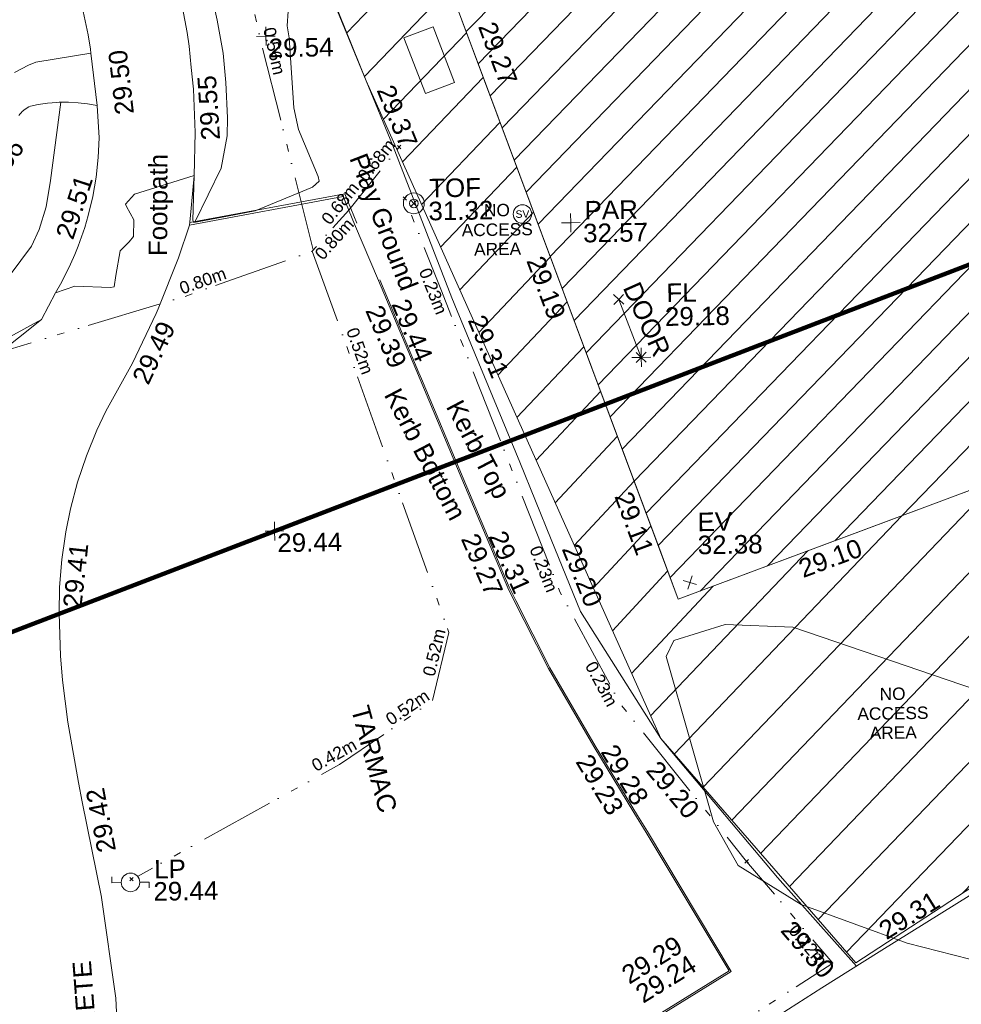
# Model space of a CAD drawing. Header units: millimetres. Extents: x -290717 to 520720, y -103372 to 287762.
# Tile 323 of 375: x 341190 to 360209, y 91078 to 110970. Entities that reach past the tile are written whole.
import ezdxf

# ---------------------------------------------------------------- set-up
doc = ezdxf.new("R2010")
doc.units = ezdxf.units.MM
doc.linetypes.add('IMPORT-HIDDEN2 _3_', pattern=[4762.5, 3175, -1587.5])
doc.linetypes.add('IMPORT-UG_ELEC_STREET LIGHTING_QLB2 _2_', pattern=[2700, 1500, -300.0000000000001, 0, -250, 150, -300.0000000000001, 0, -200])
for name, color, linetype, lineweight, true_color in [('00__TOPO__TOP_OF_FENCE_SYMBOL', 7, 'Continuous', 9, 0x666666), ('00_TOPO_EAVE', 7, 'Continuous', 9, 0x666666), ('00_TOPO_FURN_LAMP_POST', 7, 'Continuous', 9, 0x666666), ('00_TOPO_LEVEL_FLOOR', 7, 'Continuous', 9, 0x666666), ('00_TOPO_SERV_STOP_VALVE', 7, 'Continuous', 9, 0x666666), ('00_UAV_BUILDING_HATCH', 7, 'Continuous', 9, 0x999999), ('00_UAV_BUILDING_OUTLINE', 5, 'Continuous', 9, 0x0000ff), ('00_UAV_EAVE', 7, 'Continuous', 9, 0x666666), ('00_UAV_FENCE', 7, 'Continuous', 9, 0x264c2f), ('00_UAV_FOOTPATH', 7, 'Continuous', 9, 0xa50000), ('00_UAV_FORM_LINES', 7, 'Continuous', 9, 0x666666), ('00_UAV_FURN_LAMP_POST', 7, 'Continuous', 9, 0xa50000), ('00_UAV_INT_DOOR', 7, 'Continuous', 9, 0x7f4f3f), ('00_UAV_KERB_BOTTOM', 1, 'Continuous', 9, 0xff0000), ('00_UAV_KERB_TOP', 7, 'Continuous', 9, 0xa500a5), ('00_UAV_LEVEL_FLOOR', 7, 'Continuous', 9, 0x666666), ('00_UAV_LEVEL_SPOT', 7, 'Continuous', 9, 0x666666), ('00_UAV_PARAPET', 7, 'Continuous', 9, 0x666666), ('00_UAV_PLAY_GROUND', 3, 'Continuous', 9, 0x00ff00), ('00_UAV_SERV_IC', 5, 'Continuous', 9, 0x0000ff), ('00_UAV_TOP_OF_FENCE', 6, 'Continuous', 9, 0xff00ff), ('00_UAV_TREE_LINE', 7, 'Continuous', 9, 0x52a552), ('01_DTM_CONTOUR_MNR', 7, 'Continuous', 9, 0xa5a552), ('12333-PUM-2D-U-0001-C01 - Rev2_REVIT IMPORT_dwg', 7, 'Continuous', 9, 0x767676), ('A_RHA_Line', 7, 'Continuous', 9, 0x00a600), ('PUM-CHAMBER EXTENTS', 6, 'IMPORT-HIDDEN2 _3_', 9, 0xff00ff), ('PUM-ELECTRIC-SL-QLB2', 7, 'IMPORT-UG_ELEC_STREET LIGHTING_QLB2 _2_', 9, 0xff7f7f), ('PUM-UNABLE TO SURVEY', 190, 'Continuous', 9, 0x7f00ff)]:
    doc.layers.add(name, color=color, linetype=linetype, lineweight=lineweight, true_color=true_color)
for name, color, linetype, lineweight in [('00_UAV_SURFACE', 7, 'Continuous', 9), ('00_UAV_SURVEY_TEXT', 7, 'Continuous', 9), ('GEN-TEXT', 7, 'Continuous', 9)]:
    doc.layers.add(name, color=color, linetype=linetype, lineweight=lineweight)
doc.styles.add('Arial_1', font='arial.ttf', dxfattribs={"height": 250})
doc.styles.add('Swis721 Lt BT', font='swissl.ttf', dxfattribs={"height": 399.9999999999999})
doc.styles.add('Swis721 Lt BT_2', font='swissl.ttf', dxfattribs={"height": 375})

# ---------------------------------------------------------------- blocks, each defined once
blk = doc.blocks.new('12333-PUM-2D-U-0001-C01 - Rev2_REVIT IMPORT_dwg_MSL_Eaves_SYM_1-V74-Site Location Plan Existing')
at = {"layer": '00_TOPO_EAVE', "color": 254, "true_color": 0xcccccc}
for p, q in [((356.5791934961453, -116.0873754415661), (-356.5791934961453, 116.0873754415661)), ((-116.0873754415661, -356.5791934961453), (116.0873754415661, 356.5791934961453))]:
    blk.add_line(p, q, dxfattribs=at)
blk = doc.blocks.new('12333-PUM-2D-U-0001-C01 - Rev2_REVIT IMPORT_dwg_MSL_Lamp_Post_SYM-2077240-Site Location Plan Existing')
at = {"layer": '00_TOPO_FURN_LAMP_POST', "color": 254, "true_color": 0xcccccc, "flags": 128}
for points in [[(-500.1060478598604, 0), (-1000.212095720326, 0), (-1000.212095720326, 316.7338303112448)], [(500.1060478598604, 0), (1000.21209571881, 0), (1000.21209571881, -316.7338303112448)]]:
    blk.add_lwpolyline(points, dxfattribs=at)
at = {"layer": '00_TOPO_FURN_LAMP_POST', "color": 254, "true_color": 0xcccccc}
blk.add_circle((0, 0), 500.1060478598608, dxfattribs=at)
blk = doc.blocks.new('12333-PUM-2D-U-0001-C01 - Rev2_REVIT IMPORT_dwg_MSL_Parapet_SYM-V111-Site Location Plan Existing')
at = {"layer": '00_UAV_PARAPET', "color": 254, "true_color": 0xcccccc, "flags": 128}
for points in [[(0, -500.0000000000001), (0, 0), (-500.0000000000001, 0)], [(500.0000000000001, 0), (0, 0), (0, 500.0000000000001)]]:
    blk.add_lwpolyline(points, dxfattribs=at)
blk = doc.blocks.new('12333-PUM-2D-U-0001-C01 - Rev2_REVIT IMPORT_dwg_MSL_Sluice_Valve_SYM-2077246-Site Location Plan Existing')
at = {"layer": '00_TOPO_SERV_STOP_VALVE', "color": 254, "true_color": 0xcccccc}
blk.add_circle((0, 0), 500.0000000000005, dxfattribs=at)
at = {"layer": '00_TOPO_SERV_STOP_VALVE', "insert": (0, 198.9876086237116), "char_height": 399.9999999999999, "width": 785.1100955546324, "attachment_point": 2, "line_spacing_factor": 1.005061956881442, "style": 'Swis721 Lt BT'}
blk.add_mtext('SV', dxfattribs=at)
blk = doc.blocks.new('12333-PUM-2D-U-0001-C01 - Rev2_REVIT IMPORT_dwg_MSL_Node_LineworkTOF-2077248-Site Location Plan Existing')
at = {"layer": '00__TOPO__TOP_OF_FENCE_SYMBOL', "color": 254, "true_color": 0xcccccc, "flags": 128}
for points in [[(165.3591892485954, 165.3591892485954), (0, 0), (-165.3591892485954, 165.3591892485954)], [(165.3591892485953, -165.3591892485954), (0, 0), (-165.3591892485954, -165.3591892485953)]]:
    blk.add_lwpolyline(points, dxfattribs=at)
at = {"layer": '00__TOPO__TOP_OF_FENCE_SYMBOL', "color": 254, "true_color": 0xcccccc}
for radius in [562.5594001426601, 233.853208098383]:
    blk.add_circle((0, 0), radius, dxfattribs=at)
blk = doc.blocks.new('12333-PUM-2D-U-0001-C01 - Rev2_REVIT IMPORT_dwg_MSL_FLlvl_SYM-V141-Site Location Plan Existing')
at = {"layer": '00_TOPO_LEVEL_FLOOR', "color": 254, "true_color": 0xcccccc, "flags": 128}
for points in [[(0, -38.9261101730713), (0, 0), (-38.9261101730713, 0)], [(38.9261101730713, 0), (0, 0), (0, 38.9261101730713)]]:
    blk.add_lwpolyline(points, dxfattribs=at)
blk = doc.blocks.new('12333-PUM-2D-U-0001-C01 - Rev2_REVIT IMPORT_dwg_MSL_Node_Linework-V165-Site Location Plan Existing')
at = {"layer": '00_UAV_INT_DOOR', "color": 9, "true_color": 0xd4c4bf, "flags": 128}
for points in [[(530.3860888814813, 530.3860888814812), (0, 0), (-530.3860888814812, 530.3860888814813)], [(530.3860888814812, -530.3860888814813), (0, 0), (-530.3860888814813, -530.3860888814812)]]:
    blk.add_lwpolyline(points, dxfattribs=at)
blk = doc.blocks.new('12333-PUM-2D-U-0001-C01 - Rev2_REVIT IMPORT_dwg_UAV-2077255-Site Location Plan Existing')
at = {"layer": '00_UAV_LEVEL_SPOT', "color": 254, "true_color": 0xcccccc, "flags": 128}
for points in [[(0, -500.0000000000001), (0, 0), (-500.0000000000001, 0)], [(500.0000000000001, 0), (0, 0), (0, 500.0000000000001)]]:
    blk.add_lwpolyline(points, dxfattribs=at)
blk = doc.blocks.new('12333-PUM-2D-U-0001-C01 - Rev2_REVIT IMPORT_dwg_MGS62954_T2_Galway_ITM_3d_Rev1-2077680-Site Location Plan Existing')
at = {"layer": '00_UAV_BUILDING_HATCH', "true_color": 0xcccccc}
h = blk.add_hatch(dxfattribs=at)
h.set_pattern_fill('FP_1', color=254, style=0, pattern_type=2)
h.set_pattern_definition([(45, (0, 0), (-441.9417382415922, 441.9417382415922), [])])
h.paths.add_polyline_path([(534258130.3624688, 725648483.3139625), (534277656.3624687, 725655386.3139623), (534278388.3624687, 725653331.3139625), (534295255.4606528, 725659853.892727), (534294221.4606528, 725663214.8927271), (534296151.4606527, 725663830.8927269), (534296560.4606526, 725662667.892727), (534309422.4606529, 725667184.8927269), (534307379.4606526, 725673087.8927273), (534303370.4606528, 725671653.8927271), (534300995.5869049, 725678397.3035644), (534310510.4335188, 725681741.4081918), (534314220.5869049, 725671576.3035644), (534326500.5869049, 725675858.3035647), (534324518.5869049, 725681362.3035645), (534326113.5869048, 725681952.3035645), (534324160.5869049, 725687672.3035644), (534318720.5869049, 725685739.3035644), (534311382.5869049, 725706099.3035645), (534306310.324325, 725704323.4114221), (534306355.1088055, 725704192.7557818), (534273124.3649247, 725692215.3564034), (534273147.722073, 725692180.3999606), (534273192.9489231, 725691953.0292308), (534273147.722073, 725691725.6585009), (534273018.9269006, 725691532.9029037), (534272826.1713033, 725691404.1077312), (534272598.8005735, 725691358.8808811), (534272359.2318197, 725691412.2581903), (534272168.7586477, 725691547.7426457), (534272046.0540514, 725691744.8881879), (534272030.8694313, 725691821.2264285), (534266685.9286339, 725689894.7426034), (534268524.9398829, 725684612.5737505), (534268047.9286339, 725684437.7426035), (534269413.1688387, 725680562.3524156), (534277645.4188778, 725683533.3784788), (534277949.5529158, 725682690.6704742), (534281834.7170619, 725684092.8295298), (534281561.9286339, 725684932.7426034), (534287959.9286339, 725687070.7426034), (534294707.928634, 725667896.7426034), (534289312.3624687, 725665760.3139626), (534287625.3624685, 725670664.3139626), (534264563.3624687, 725662495.3139625), (534260945.3624687, 725672663.3139623), (534250837.3624687, 725669091.3139623), (534258126.7857321, 725648493.4208302)])
h.paths.add_polyline_path([(534297904.5869049, 725687834.3035645), (534296489.5869049, 725693151.3035643), (534301799.5869049, 725695024.3035643), (534303779.5869048, 725689436.3035644), (534301175.8806049, 725688726.3227148)])
at = {"layer": '00_UAV_BUILDING_OUTLINE', "color": 254, "true_color": 0xcccccc, "flags": 128}
blk.add_lwpolyline([(534266623.8804026, 725651486.0157087), (534261909.8111722, 725649819.4572792), (534258130.3624686, 725648483.3139625), (534257799.6871737, 725649417.7108471), (534256131.8164296, 725654130.6520636), (534254463.9456857, 725658843.5932801), (534252796.0749417, 725663556.5344967), (534251128.2041978, 725668269.4757131), (534250837.3624687, 725669091.3139623), (534254727.8519678, 725670466.1485975), (534259440.0501462, 725672131.3614875), (534260945.3624686, 725672663.3139623), (534262086.0751001, 725669457.4637592), (534263762.238277, 725664746.7873683), (534264563.3624687, 725662495.3139625)], dxfattribs=at)
at = {"layer": '00_UAV_FENCE', "color": 254, "true_color": 0xcccccc, "flags": 128}
for points in [[(534248430.8741636, 725668401.7106274), (534249468.7809302, 725665710.5499718), (534250224.7017854, 725663734.8294015), (534250405.7809303, 725663261.5499718), (534251409.7809302, 725660599.5499718), (534252009.6354766, 725659065.8678071), (534252519.7809302, 725657761.5499718), (534253664.7809302, 725654650.5499719), (534253768.4322459, 725654386.4445233), (534254976.7809302, 725651307.5499718), (534255586.8824955, 725649731.9730554), (534256152.7809302, 725648270.5499719), (534257725.7809302, 725645674.5499718), (534257975.8132366, 725645365.8841685), (534260032.7809302, 725642826.5499718), (534261161.3298785, 725641515.9540868), (534261597.8993509, 725641008.9613199)], [(534260043.9762816, 725640057.6276104), (534260889.9762816, 725640584.6276104), (534262062.2759603, 725641287.311691), (534264259.9762816, 725642604.6276104)]]:
    blk.add_lwpolyline(points, dxfattribs=at)
at = {"layer": '00_UAV_FOOTPATH', "color": 254, "true_color": 0xcccccc, "flags": 128}
for points in [[(534244900.7809302, 725666512.5499717), (534245487.7809302, 725664025.5499718), (534245971.0973221, 725662038.7986877), (534245984.7809303, 725661982.5499718), (534246226.7152734, 725661044.1647745), (534246409.2505204, 725660092.4400829), (534246452.7809302, 725659801.5499718), (534246461.3332835, 725659722.3693131), (534245347.7809302, 725659559.5499717), (534245197.5388834, 725659500.2018363), (534245051.3198054, 725659431.5370349), (534244909.700756, 725659353.8265557)], [(534248266.6973364, 725660969.4735988), (534248411.7189083, 725660106.5885395), (534248446.7809302, 725659827.5499717), (534248482.8605052, 725659396.3908409), (534248519.7451705, 725658955.6106956), (534248537.8159123, 725658080.8105296), (534248500.9218389, 725657206.6019107), (534248409.208554, 725656336.4349409), (534248391.7809301, 725656213.5499717), (534248156.8663293, 725655556.4457585), (534247730.352124, 725654531.9220282), (534247729.7809302, 725654530.5499719), (534247687.8918599, 725654438.9100708), (534247191.5612284, 725653444.6666361), (534246633.7809303, 725652483.5499717), (534246446.5492439, 725652103.1844008), (534246227.2473658, 725651587.6975677), (534246040.745916, 725651059.4578509), (534245887.7809302, 725650520.5499719), (534245785.0458581, 725650058.0584512), (534245769.7290698, 725649963.5083421), (534245695.4638267, 725649505.0710654), (534245640.7809302, 725648947.5499718), (534245620.4577109, 725648411.3099725), (534245631.7809302, 725647555.5499718), (534245662.8166471, 725647061.9876536), (534245758.7809303, 725646211.5499718), (534245953.4466474, 725644994.5119804), (534246016.7809302, 725644598.5499717), (534246375.7809302, 725642668.5499718), (534246376.672755, 725642662.798964), (534246627.7809302, 725640620.5499718), (534246650.8454598, 725640048.6374254)], [(534243479.6066167, 725652906.3746083), (534245367.6066167, 725654358.3746083), (534245661.6066167, 725654890.3746083), (534245791.0927507, 725655110.5416024), (534245974.7059985, 725655463.1892549), (534246062.6032214, 725655661.4970144), (534246135.8139983, 725655826.670209), (534246273.7809303, 725656199.5499719), (534246348.9024624, 725656439.7732394), (534246447.9518553, 725656824.8231184), (534246522.6283147, 725657215.3325524), (534246572.637127, 725657609.7603791), (534246597.7809301, 725658006.5499718), (534246565.647172, 725658659.2942924), (534246376.7642629, 725658697.1661069), (534246185.8760799, 725658723.1031342), (534245993.7359716, 725658737.0030123), (534245801.1022278, 725658738.810885), (534245757.7809302, 725658737.5499718), (534245565.5784456, 725658724.5410256), (534245374.5720673, 725658699.4892558), (534245221.7809302, 725658670.5499718), (534245188.5342168, 725658655.6671675), (534245156.287607, 725658638.7261528), (534245125.1683637, 725658619.7937859), (534245095.2993004, 725658598.9447843), (534245081.7809302, 725658588.5499717), (534245053.9592972, 725658565.0383031), (534245027.668874, 725658539.8260945), (534245003.0134165, 725658513.0128473), (534244980.0902286, 725658484.7043806)]]:
    blk.add_lwpolyline(points, dxfattribs=at)
at = {"layer": '00_UAV_FORM_LINES', "color": 254, "true_color": 0xcccccc, "flags": 128}
for points in [[(534248507.3121759, 725656283.6207765), (534249053.3625001, 725657354.3140001), (534249180.3625001, 725657999.3140001), (534249198.3625, 725658368.3140001), (534249177.3625, 725659078.314), (534249129.3625001, 725659671.3140001), (534249021.3625, 725660339.314), (534248425.3625001, 725663245.3140001), (534247888.3625001, 725665370.314), (534247372.3625, 725667219.314)], [(534233941.9390433, 725654505.8809636), (534234781.3695002, 725652566.5445001), (534234947.3695001, 725652057.5445001), (534235159.3695002, 725651858.5445001), (534235521.3695001, 725651673.5445001), (534236492.3695002, 725651398.5445001), (534237861.3695001, 725651383.5445), (534238629.3695002, 725651420.5445), (534239103.3695002, 725651479.5445001), (534240588.3695002, 725652140.5445002), (534242076.3695002, 725653070.5445001), (534243948.3695002, 725654510.5445001), (534244523.3695002, 725654988.5445001), (534245191.3695001, 725655845.5445001), (534245353.3695002, 725656177.5445), (534245499.3695001, 725656634.5445), (534245597.3695001, 725657164.5445001), (534245832.453704, 725658738.5166506)]]:
    blk.add_lwpolyline(points, dxfattribs=at)
at = {"layer": '00_UAV_INT_DOOR', "color": 254, "true_color": 0xcccccc}
blk.add_line((534257467.3715001, 725653380.701), (534257032.3715001, 725654559.701), dxfattribs=at)
at = {"layer": '00_UAV_KERB_BOTTOM', "color": 254, "true_color": 0xcccccc, "flags": 128}
for points in [[(534251722.7809301, 725656173.5499719), (534251504.7809302, 725656735.5499718), (534248391.7809301, 725656213.5499717)], [(534245828.7150481, 725635353.615965), (534246836.7809302, 725633598.5499718), (534248204.7809303, 725634421.5499718), (534249382.5470678, 725635139.4384906), (534250071.7809302, 725635559.5499717), (534251947.7809302, 725636691.5499718), (534253654.2086415, 725637736.703389), (534253854.7809303, 725637859.5499718), (534255556.7809302, 725638891.5499718), (534257279.7809302, 725639918.5499718), (534257939.6059797, 725640310.8170975), (534259025.7809302, 725640956.5499718), (534257398.7809303, 725643783.5499718), (534257159.2221608, 725644193.2538966), (534256373.7809303, 725645536.5499718), (534255483.7809302, 725647128.5499719), (534254778.6215464, 725648586.8266826), (534254689.7809302, 725648770.5499719), (534253798.7809301, 725650991.5499719), (534252995.7809302, 725653012.5499717), (534252911.4249098, 725653222.8136168), (534252187.7809304, 725655026.5499719)]]:
    blk.add_lwpolyline(points, dxfattribs=at)
at = {"layer": '00_UAV_KERB_TOP', "color": 254, "true_color": 0xcccccc, "flags": 128}
for points in [[(534251769.3967128, 725656191.6322505), (534251536.6707706, 725656791.595459), (534248399.1461148, 725656265.483069)], [(534245815.0117987, 725635317.2403811), (534246826.0141058, 725633557.0620041), (534248220.3207284, 725634395.8882836), (534249366.8436697, 725635094.7330115), (534250087.3376742, 725635533.8986126), (534251963.3652277, 725636665.9152387), (534253638.5560293, 725637691.9366634), (534253870.3927044, 725637833.9320679), (534255572.2383621, 725638865.838483), (534257295.1261945, 725639892.7716253), (534257923.6952599, 725640266.4570146), (534259066.5364615, 725640945.8780724), (534257424.7308066, 725643798.6036943), (534257233.4300205, 725644125.7746973), (534256399.8251889, 725645551.4422771), (534255510.4013376, 725647142.4116832), (534254846.2623406, 725648515.8578206), (534254717.2390729, 725648782.6792384), (534253826.6424874, 725651002.6736449), (534253023.642387, 725653023.6738973), (534252973.2528518, 725653149.2735559), (534252215.6237752, 725655037.720289)]]:
    blk.add_lwpolyline(points, dxfattribs=at)
at = {"layer": '00_UAV_PLAY_GROUND', "color": 254, "true_color": 0xcccccc}
blk.add_line((534252187.7809302, 725655026.5499719), (534251722.7809301, 725656173.5499719), dxfattribs=at)
at = {"layer": '00_UAV_SERV_IC', "color": 254, "true_color": 0xcccccc, "flags": 128}
blk.add_lwpolyline([(534253379.7809301, 725660134.5499719), (534253791.7809302, 725659000.5499717), (534253200.2046114, 725658785.6210093), (534252788.2046112, 725659919.6210093)], close=True, dxfattribs=at)
at = {"layer": '00_UAV_SURFACE', "color": 254, "true_color": 0xcccccc}
blk.add_line((534246565.647172, 725658659.2942924), (534246461.3332832, 725659722.3693129), dxfattribs=at)
at = {"layer": '00_UAV_TREE_LINE', "color": 254, "true_color": 0xcccccc, "flags": 128}
blk.add_lwpolyline([(534265237.9762816, 725646140.6276104), (534260432.9762816, 725647876.6276104), (534259066.9762816, 725647952.6276104), (534258028.9762816, 725647647.6276103), (534257867.9762816, 725647330.6276104), (534258764.9762816, 725643970.6276104), (534259246.9762816, 725643083.6276103), (534260501.9762816, 725642275.6276104), (534262633.9762816, 725641455.6276104), (534264836.9762816, 725640849.6276104)], dxfattribs=at)
at = {"layer": '01_DTM_CONTOUR_MNR', "color": 254, "true_color": 0xcccccc, "flags": 128}
blk.add_lwpolyline([(534250462.2112573, 725660496.8932749), (534250432.9417206, 725660201.4630703), (534250467.3971232, 725659957.5083531), (534250536.1120922, 725658544.0515084), (534250625.2346447, 725658108.1345985), (534251007.1423661, 725657149.7927614), (534251025.2369465, 725657053.9251251), (534250887.6179894, 725656936.7204523), (534249720.0000001, 725656480), (534249160.0000001, 725656380), (534248480.0000001, 725656262.5000002), (534248456.6666668, 725656312.0000001), (534248500.0000001, 725657210.0000001), (534247293.8751927, 725656859.6771591), (534247104.8332278, 725656659.6326791), (534247122.7781284, 725656608.4563618), (534247270.1596092, 725656336.2565147), (534247257.1513473, 725655998.9540414), (534247163.7124712, 725655897.3672055), (534246979.7681704, 725655717.7537595), (534246885.4450472, 725655220.5166284), (534246850.6073753, 725654994.6790576), (534246776.7802693, 725654981.5605382), (534246054.0828601, 725655016.8760442), (534245660.0000001, 725654890), (534245370.0000001, 725654360), (534243639.0616714, 725653451.4865408)], dxfattribs=at)
for name, p, xscale, yscale, zscale in [('12333-PUM-2D-U-0001-C01 - Rev2_REVIT IMPORT_dwg_UAV-2077255-Site Location Plan Existing', (534250000.0000001, 725660000), 0.375, 0.375, 0.375), ('12333-PUM-2D-U-0001-C01 - Rev2_REVIT IMPORT_dwg_MSL_Node_LineworkTOF-2077248-Site Location Plan Existing', (534252929.1936294, 725656572.7624074), 0.375, 0.375, 0.375), ('12333-PUM-2D-U-0001-C01 - Rev2_REVIT IMPORT_dwg_MSL_Sluice_Valve_SYM-2077246-Site Location Plan Existing', (534255118.7809302, 725656318.5499719), 0.375, 0.375, 0.375), ('12333-PUM-2D-U-0001-C01 - Rev2_REVIT IMPORT_dwg_MSL_Parapet_SYM-V111-Site Location Plan Existing', (534256090.854, 725656125.3760002), 0.375, 0.375, 0.375), ('12333-PUM-2D-U-0001-C01 - Rev2_REVIT IMPORT_dwg_MSL_Node_Linework-V165-Site Location Plan Existing', (534257032.3715001, 725654559.701), 0.19, 0.19, 0.19), ('12333-PUM-2D-U-0001-C01 - Rev2_REVIT IMPORT_dwg_MSL_FLlvl_SYM-V141-Site Location Plan Existing', (534257467.3715001, 725653380.701), 4.94, 4.94, 4.94), ('12333-PUM-2D-U-0001-C01 - Rev2_REVIT IMPORT_dwg_MSL_Node_Linework-V165-Site Location Plan Existing', (534257467.3715001, 725653380.701), 0.19, 0.19, 0.19), ('12333-PUM-2D-U-0001-C01 - Rev2_REVIT IMPORT_dwg_UAV-2077255-Site Location Plan Existing', (534250000.0000001, 725650000.0000001), 0.375, 0.375, 0.375), ('12333-PUM-2D-U-0001-C01 - Rev2_REVIT IMPORT_dwg_MSL_Eaves_SYM_1-V74-Site Location Plan Existing', (534258372.3625, 725648818.3140001), 0.375, 0.375, 0.375), ('12333-PUM-2D-U-0001-C01 - Rev2_REVIT IMPORT_dwg_MSL_Lamp_Post_SYM-2077240-Site Location Plan Existing', (534246968.6707792, 725642955.6024221), 0.375, 0.375, 0.375)]:
    blk.add_blockref(name, p, dxfattribs=dict(xscale=xscale, yscale=yscale, zscale=zscale))
at = {"layer": '00_UAV_BUILDING_OUTLINE', "color": 251, "true_color": 0x666666, "char_height": 375, "width": 1495.902363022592, "attachment_point": 1, "line_spacing_factor": 1.005061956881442, "style": 'Swis721 Lt BT_2'}
for s, insert, rotation in [('29.27', (534254638.2794458, 725660250.5989398), 289.4884483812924), ('29.19', (534255530.688763, 725655502.8662097), 289.48844837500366), ('29.11', (534257226.0777968, 725650712.1659193), 289.4884483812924), ('29.10', (534260534.5228245, 725649217.7541795), 19.46995950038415)]:
    blk.add_mtext(s, dxfattribs=dict(at, insert=insert, rotation=rotation))
at = {"layer": '00_UAV_EAVE', "char_height": 375, "attachment_point": 1, "line_spacing_factor": 1.005061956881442, "style": 'Swis721 Lt BT_2'}
for s, insert, width in [('EV', (534258546.4499865, 725650223.915723), 736.078940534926), ('32.38', (534258541.7815832, 725649757.1650988), 1495.902363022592)]:
    blk.add_mtext(s, dxfattribs=dict(at, insert=insert, width=width))
at = {"layer": '00_UAV_FENCE', "color": 251, "true_color": 0x666666, "char_height": 375, "width": 1495.902363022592, "attachment_point": 1, "line_spacing_factor": 1.005061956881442, "style": 'Swis721 Lt BT_2'}
for s, insert, rotation in [('29.37', (534252561.905957, 725659013.4304047), 291.3614871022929), ('29.31', (534254320.7633297, 725654334.6493667), 291.4281137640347), ('29.20', (534256138.9723777, 725649677.6671951), 291.16761078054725), ('29.20', (534257687.3461792, 725645263.0703532), 309.0089302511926), ('29.31', (534262022.0971659, 725641840.6091056), 30.93874746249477), ('29.30', (534260349.513054, 725641986.049432), 309.75425319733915)]:
    blk.add_mtext(s, dxfattribs=dict(at, insert=insert, rotation=rotation))
at = {"layer": '00_UAV_FOOTPATH', "color": 251, "true_color": 0x666666, "char_height": 375, "attachment_point": 1, "line_spacing_factor": 1.005061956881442, "style": 'Swis721 Lt BT_2'}
for s, insert, width, rotation in [('29.55', (534248663.9081225, 725657911.0539404), 1495.902363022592, 92.77613844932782), ('29.56', (534244015.7596895, 725657009.4785087), 1495.902363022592, 53.05246521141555), ('Footpath', (534247552.8283846, 725655599.5788211), 2436.183848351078, 88.75934442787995), ('29.51', (534245677.2485616, 725656060.5636137), 1495.902363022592, 70.78394363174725), ('29.49', (534247165.3580082, 725653144.4394939), 1495.902363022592, 63.675050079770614), ('29.41', (534245699.0198194, 725648549.4214095), 1495.902363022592, 82.72636863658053), ('29.42', (534246318.8913576, 725643542.4463543), 1495.902363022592, 99.9558646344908)]:
    blk.add_mtext(s, dxfattribs=dict(at, insert=insert, width=width, rotation=rotation))
at = {"layer": '00_UAV_FURN_LAMP_POST', "color": 251, "true_color": 0x666666, "char_height": 375, "attachment_point": 1, "line_spacing_factor": 1.005061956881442, "style": 'Swis721 Lt BT_2'}
for s, insert, width in [('LP', (534247449.6235641, 725643401.3917062), 707.5855621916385), ('29.44', (534247427.0800527, 725642950.8296078), 1495.902363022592)]:
    blk.add_mtext(s, dxfattribs=dict(at, insert=insert, width=width))
at = {"layer": '00_UAV_INT_DOOR', "color": 251, "true_color": 0x666666, "insert": (534257459.7910674, 725654945.1849226), "char_height": 375, "width": 1790.333939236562, "attachment_point": 1, "rotation": 293.09251671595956, "line_spacing_factor": 1.005061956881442, "style": 'Swis721 Lt BT_2'}
blk.add_mtext('DOOR', dxfattribs=at)
at = {"layer": '00_UAV_KERB_BOTTOM', "color": 251, "true_color": 0x666666, "char_height": 375, "attachment_point": 1, "line_spacing_factor": 1.005061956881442, "style": 'Swis721 Lt BT_2'}
for s, insert, width, rotation in [('29.39', (534252254.0247321, 725654568.9752494), 1495.902363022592, 291.86024476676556), ('Kerb Bottom', (534252585.4676135, 725652885.0024077), 3414.456504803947, 296.70274944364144), ('29.27', (534254101.6027344, 725649925.5058596), 1495.902363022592, 292.6646406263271), ('29.23', (534256311.9347692, 725645426.5859783), 1495.902363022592, 300.3153353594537), ('29.24', (534257085.9533338, 725640643.5049891), 1495.902363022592, 30.731556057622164)]:
    blk.add_mtext(s, dxfattribs=dict(at, insert=insert, width=width, rotation=rotation))
at = {"layer": '00_UAV_KERB_TOP', "color": 251, "true_color": 0x666666, "char_height": 375, "attachment_point": 1, "line_spacing_factor": 1.005061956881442, "style": 'Swis721 Lt BT_2'}
for s, insert, width, rotation in [('29.44', (534252783.7772066, 725654686.4542859), 1495.902363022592, 291.8602447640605), ('Kerb Top', (534253833.7378528, 725652626.201347), 2493.170605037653, 296.70274944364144), ('29.31', (534254658.9325007, 725649970.1308827), 1495.902363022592, 293.0290902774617), ('29.28', (534256821.0236539, 725645616.6308877), 1495.902363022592, 300.3153353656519), ('29.29', (534256811.7733173, 725641033.5747637), 1495.902363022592, 30.73155605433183)]:
    blk.add_mtext(s, dxfattribs=dict(at, insert=insert, width=width, rotation=rotation))
at = {"layer": '00_UAV_LEVEL_FLOOR', "char_height": 375, "attachment_point": 1, "line_spacing_factor": 1.005061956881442, "style": 'Swis721 Lt BT_2'}
for s, insert, width in [('FL', (534257997.7877918, 725654863.0329018), 683.841080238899), ('29.18', (534257960.1918397, 725654382.1080472), 1495.902363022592)]:
    blk.add_mtext(s, dxfattribs=dict(at, insert=insert, width=width))
at = {"layer": '00_UAV_LEVEL_SPOT', "char_height": 375, "width": 1495.902363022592, "attachment_point": 1, "line_spacing_factor": 1.005061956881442, "style": 'Swis721 Lt BT_2'}
for s, insert in [('29.54', (534250051.8765643, 725659949.1441547)), ('29.44', (534250051.8765643, 725649949.1441548))]:
    blk.add_mtext(s, dxfattribs=dict(at, insert=insert))
at = {"layer": '00_UAV_PARAPET', "char_height": 375, "attachment_point": 1, "line_spacing_factor": 1.005061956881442, "style": 'Swis721 Lt BT_2'}
for s, insert, width in [('PAR', (534256374.3333005, 725656560.4077269), 1168.228512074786), ('32.57', (534256337.0434732, 725656098.2750369), 1495.902363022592)]:
    blk.add_mtext(s, dxfattribs=dict(at, insert=insert, width=width))
at = {"layer": '00_UAV_PLAY_GROUND', "color": 251, "true_color": 0x666666, "insert": (534251990.257441, 725657639.0561888), "char_height": 375, "width": 3352.720851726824, "attachment_point": 1, "rotation": 290.1583906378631, "line_spacing_factor": 1.005061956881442, "style": 'Swis721 Lt BT_2'}
blk.add_mtext('Play Ground', dxfattribs=at)
at = {"layer": '00_UAV_SURFACE', "color": 251, "true_color": 0x666666, "insert": (534246936.4361486, 725658450.0564637), "char_height": 375, "width": 1495.902363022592, "attachment_point": 1, "rotation": 95.60418902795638, "line_spacing_factor": 1.005061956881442, "style": 'Swis721 Lt BT_2'}
blk.add_mtext('29.50', dxfattribs=at)
at = {"layer": '00_UAV_SURVEY_TEXT', "color": 251, "true_color": 0x666666, "char_height": 375, "attachment_point": 1, "line_spacing_factor": 1.005061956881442, "style": 'Swis721 Lt BT_2'}
for s, insert, width, rotation in [('TARMAC', (534251842.0492805, 725646478.0662744), 2450.430537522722, 284.2262555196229), ('CONCRETE', (534245934.508521, 725638444.4118948), 3286.236302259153, 93.29767338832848)]:
    blk.add_mtext(s, dxfattribs=dict(at, insert=insert, width=width, rotation=rotation))
at = {"layer": '00_UAV_TOP_OF_FENCE', "color": 251, "true_color": 0x666666, "char_height": 375, "attachment_point": 1, "line_spacing_factor": 1.005061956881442, "style": 'Swis721 Lt BT_2'}
for s, insert, width in [('TOF', (534253243.2840464, 725657061.3097924), 1163.479615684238), ('31.32', (534253220.8604046, 725656597.9330876), 1495.902363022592)]:
    blk.add_mtext(s, dxfattribs=dict(at, insert=insert, width=width))
blk = doc.blocks.new('12333-PUM-2D-U-0001-C01 - Rev2_REVIT IMPORT_dwg-1620468-Site Location Plan Existing')
at = {"layer": 'PUM-CHAMBER EXTENTS', "true_color": 0xfff4d4}
h = blk.add_hatch(dxfattribs=at)
h.set_pattern_fill('FP_14', style=0, pattern_type=2)
h.set_pattern_definition([(45, (-533641079.65, -725615854.3560001), (-618.7184335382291, 618.7184335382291), [])])
h.paths.add_polyline_path([(620505.3501528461, 25223.64382131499), (626715.3264344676, 29117.27143172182), (646370.9494642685, 38861.80691071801), (645958.3233026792, 39705.06552257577), (645563.654013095, 40669.1788068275), (637308.7126218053, 37476.95778373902), (636576.712621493, 39531.95778361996), (617046.4375747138, 32629.03240499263), (609826.3241128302, 53043.08069427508), (607530.5232708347, 52082.45499234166), (610929.9856295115, 43211.51162835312), (616646.1310830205, 29820.19379304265), (620022.2224445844, 25799.07647065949)])
at = {"layer": 'GEN-TEXT', "color": 253, "true_color": 0xaaaaaa}
for p, q in [((611537.9948138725, 41825.2884822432), (611608.7054919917, 41895.99916036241)), ((611608.7054919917, 41825.2884822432), (611537.9948138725, 41895.99916036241)), ((611634.9948138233, 40786.28848225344), (611705.7054919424, 40856.99916037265)), ((611705.7054919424, 40786.28848225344), (611634.9948138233, 40856.99916037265)), ((618302.9948137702, 27273.28848221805), (618373.7054918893, 27343.99916033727)), ((618373.7054918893, 27273.28848221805), (618302.9948137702, 27343.99916033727)), ((605874.9948138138, 27130.28848229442), (605945.7054919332, 27200.99916041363)), ((605945.7054919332, 27130.28848229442), (605874.9948138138, 27200.99916041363))]:
    blk.add_line(p, q, dxfattribs=at)
at = {"layer": 'PUM-ELECTRIC-SL-QLB2', "color": 254, "true_color": 0xffd4d4, "flags": 128}
for points in [[(609802.6141675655, 39813.97011608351), (608819.3501528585, 44034.64382130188), (608057.2043480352, 47742.66553949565)], [(602627.5554761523, 37630.76532166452), (607190.3501529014, 38916.64382128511), (609778.3501528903, 39787.64382132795), (610531.3501529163, 40604.64382136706), (611573.3501529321, 41860.6438213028)], [(599405.5845965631, 14309.04177413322), (600403.3501528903, 12703.64382129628), (605515.3501528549, 16062.64382135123), (612602.3501529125, 20601.64382134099), (620041.3501529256, 25220.64382128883), (618338.3501528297, 27308.64382127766), (615841.3501528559, 30534.64382130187), (614667.3501528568, 32806.64382129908), (612364.3501529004, 38976.64382134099), (611670.3501528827, 40821.64382131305)], [(609778.3501528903, 39787.64382132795), (610499.3501529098, 37684.64382132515), (612407.3501528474, 32036.64382128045), (612048.3501529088, 30654.64382129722), (610148.3501528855, 29407.64382132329), (606033.364981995, 27220.97911196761)]]:
    blk.add_lwpolyline(points, dxfattribs=at)
at = {"layer": 'PUM-UNABLE TO SURVEY', "color": 7, "true_color": 0xfff4d4, "flags": 128}
for points in [[(645563.654013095, 40669.1788068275), (645958.3233026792, 39705.06552257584), (646370.9494642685, 38861.80691071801), (626715.3264344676, 29117.27143172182), (620505.3501528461, 25223.64382131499), (616646.1310830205, 29820.19379304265), (610929.9856295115, 43211.51162835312), (607530.5232708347, 52082.45499234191), (609826.3241128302, 53043.08069427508), (617046.9361648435, 32627.62269820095)], [(617050.7126214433, 32628.95778372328), (636576.712621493, 39531.95778361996), (637308.7126214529, 37476.95778368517), (645563.654013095, 40669.1788068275)]]:
    blk.add_lwpolyline(points, dxfattribs=at)
blk.add_blockref('12333-PUM-2D-U-0001-C01 - Rev2_REVIT IMPORT_dwg_MGS62954_T2_Galway_ITM_3d_Rev1-2077680-Site Location Plan Existing', (-533641079.6498471, -725615854.3561786))
at = {"layer": 'PUM-ELECTRIC-SL-QLB2', "char_height": 250, "width": 1160.025439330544, "attachment_point": 2, "line_spacing_factor": 0.9417779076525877, "style": 'Arial_1'}
for s, insert, rotation in [('0.56m', (609209.3018623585, 43869.19692586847), 281.6148004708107), ('0.68m', (611012.1519120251, 41683.74423266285), 50.32029421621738), ('0.68m', (610264.0802548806, 40826.37569485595), 50.32029421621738), ('0.80m', (610137.8240446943, 40111.81479959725), 47.33433169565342), ('0.80m', (607519.5520468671, 39349.86737338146), 18.600830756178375), ('0.23m', (612327.9410742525, 38981.69406721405), 290.6138784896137), ('0.52m', (610828.3564283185, 37795.78828960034), 288.6659299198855), ('0.23m', (614461.7115041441, 33330.75039106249), 290.46847598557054), ('0.52m', (611979.4013654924, 31671.69756430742), 75.43821121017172), ('0.23m', (615581.5849810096, 31001.82208009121), 297.326545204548), ('0.52m', (611475.470353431, 30643.74261131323), 33.27752266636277), ('0.42m', (609985.3917812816, 29714.30779256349), 27.985759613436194), ('0.22m', (619644.7634620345, 25670.14005525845), 309.20113298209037)]:
    blk.add_mtext(s, dxfattribs=dict(at, insert=insert, rotation=rotation))
at = {"layer": 'PUM-UNABLE TO SURVEY', "color": 41, "true_color": 0xffdf7f, "char_height": 250, "width": 1714.021757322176, "attachment_point": 2, "line_spacing_factor": 0.9417779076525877, "style": 'Arial_1'}
for insert in [(613524.7876528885, 40676.51243782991), (621344.7876528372, 30766.51243791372)]:
    blk.add_mtext('NO\\PACCESS\\PAREA', dxfattribs=dict(at, insert=insert))

msp = doc.modelspace()

# ---------------------------------------------------------------- linework, layer by layer
at = {"layer": 'A_RHA_Line', "color": 1, "lineweight": 140, "true_color": 0xff0000}
msp.add_line((333922.8786092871, 95871.96620287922), (493842.3153081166, 157259.2864546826), dxfattribs=at)

# ---------------------------------------------------------------- block references
at = {"layer": '12333-PUM-2D-U-0001-C01 - Rev2_REVIT IMPORT_dwg', "color": 254, "linetype": 'IMPORT-UG_ELEC_STREET LIGHTING_QLB2 _2_', "true_color": 0xffd4d4, "rotation": 0.9999999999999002}
msp.add_blockref('12333-PUM-2D-U-0001-C01 - Rev2_REVIT IMPORT_dwg-1620468-Site Location Plan Existing', (-261895.0770586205, 55869.5817132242), dxfattribs=at)

doc.saveas('drawing.dxf')
